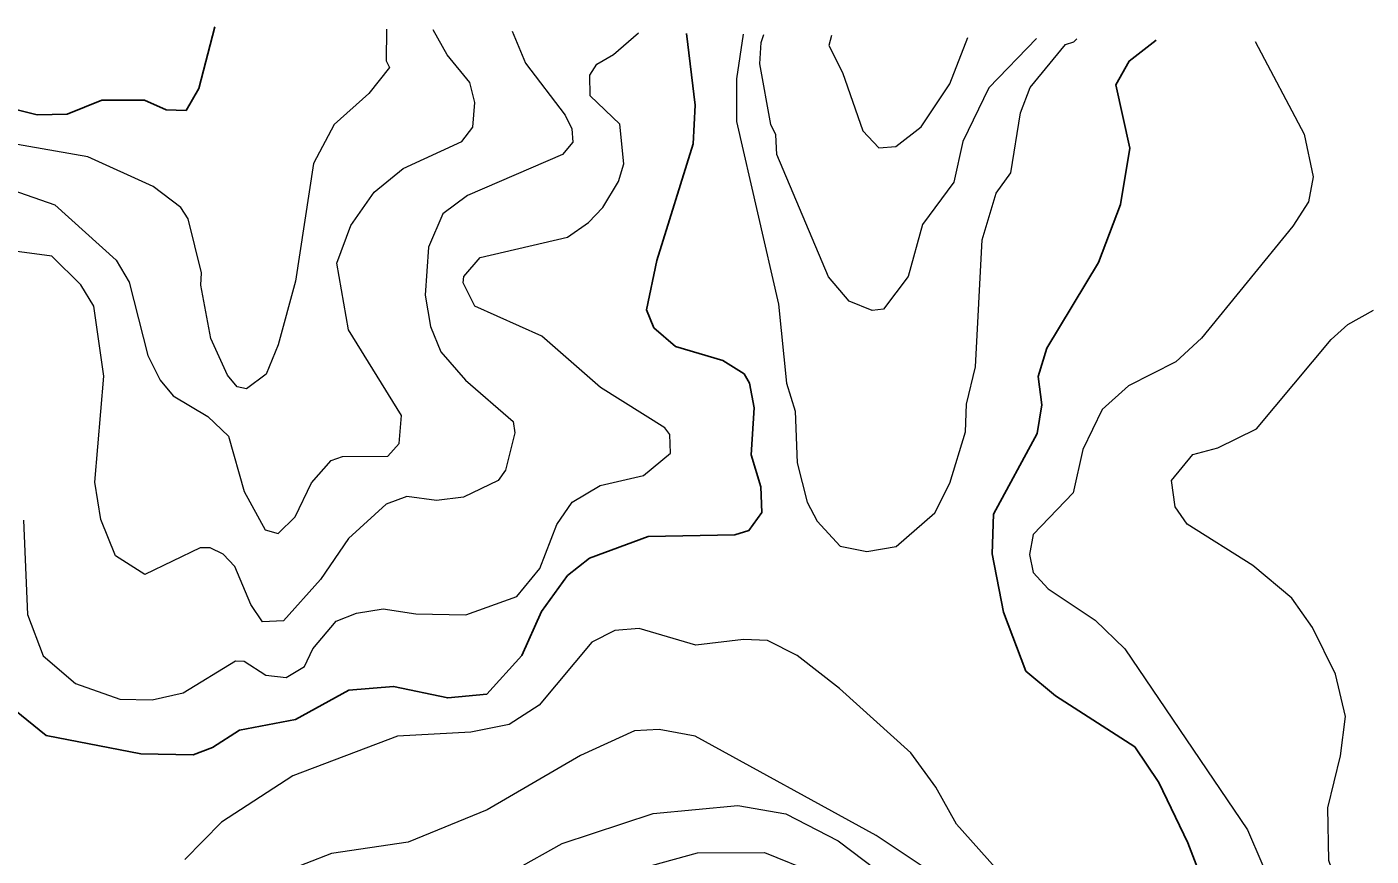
# Model space of a CAD drawing. Extents: x 673.6 to 698.9, y 7012 to 7040.1.
# Drawn here: x 677.834 to 678.962, y 7039.296 to 7039.992 of the extents above; entities that cross this region are included whole.
import ezdxf

# ---------------------------------------------------------------- set-up
doc = ezdxf.new("R2010")
doc.units = 0
doc.header["$LTSCALE"] = 0.032
doc.layers.add('1', color=7, linetype='Continuous', lineweight=25)
doc.layers.add('2', color=7, linetype='Continuous', lineweight=13)

msp = doc.modelspace()

# ---------------------------------------------------------------- linework, layer by layer
at = {"layer": '1'}
for points in [[(678.3879, 7039.9866), (678.3953, 7039.9264), (678.3936, 7039.894), (678.3631, 7039.7958), (678.3543, 7039.7546), (678.3604, 7039.7395), (678.3787, 7039.7238), (678.4183, 7039.7119), (678.4362, 7039.7007), (678.4409, 7039.6929), (678.4446, 7039.6721), (678.4423, 7039.6327), (678.4504, 7039.606), (678.4512, 7039.5842), (678.4403, 7039.5691), (678.4286, 7039.5655), (678.3559, 7039.5642), (678.3066, 7039.5459), (678.2881, 7039.5315), (678.2662, 7039.5013), (678.2497, 7039.4643), (678.2203, 7039.4318), (678.1876, 7039.4286), (678.1422, 7039.4383), (678.1047, 7039.435), (678.06, 7039.4105), (678.0128, 7039.4014), (677.9901, 7039.3869), (677.9741, 7039.3807), (677.9302, 7039.3817), (677.8506, 7039.397), (677.8242, 7039.4187)], [(677.8683, 7039.9189), (677.8973, 7039.9306), (677.9332, 7039.9306), (677.9513, 7039.9225), (677.9681, 7039.9218), (677.9789, 7039.9404), (677.9921, 7039.9921)], [(678.8262, 7039.261), (678.8086, 7039.3068), (678.7842, 7039.3575), (678.764, 7039.3875), (678.6974, 7039.4304), (678.6726, 7039.4512), (678.6539, 7039.5007), (678.6444, 7039.5497), (678.6455, 7039.5829), (678.6822, 7039.6507), (678.6861, 7039.6746), (678.6831, 7039.6984), (678.6902, 7039.7223), (678.7335, 7039.7942), (678.752, 7039.843), (678.76, 7039.8903), (678.7481, 7039.9433), (678.7594, 7039.9633), (678.782, 7039.981)], [(677.6944, 7039.9377), (677.7498, 7039.9478), (677.7853, 7039.9413), (677.8197, 7039.9241), (677.8431, 7039.9183), (677.8683, 7039.9189)]]:
    msp.add_lwpolyline(points, dxfattribs=at)
at = {"layer": '2'}
for points in [[(678.2418, 7039.9886), (678.2528, 7039.9617), (678.2862, 7039.9179), (678.2918, 7039.9064), (678.2925, 7039.8953), (678.2838, 7039.8849), (678.2041, 7039.8506), (678.1834, 7039.8352), (678.1716, 7039.807), (678.1686, 7039.7667), (678.1731, 7039.7405), (678.1819, 7039.7192), (678.2025, 7039.6953), (678.2425, 7039.6606), (678.244, 7039.6513), (678.2361, 7039.6199), (678.2299, 7039.6113), (678.2008, 7039.5973), (678.1781, 7039.5945), (678.1533, 7039.5978), (678.1359, 7039.5912), (678.1044, 7039.5624), (678.0809, 7039.5281), (678.0498, 7039.4933), (678.0323, 7039.4924), (678.0225, 7039.5071), (678.0089, 7039.5389), (677.9992, 7039.5492), (677.9884, 7039.5547), (677.9798, 7039.5547), (677.9334, 7039.5323), (677.9089, 7039.5479), (677.8965, 7039.5784), (677.8916, 7039.6097), (677.899, 7039.6989), (677.8907, 7039.7575), (677.8798, 7039.7755), (677.8555, 7039.7996), (677.8028, 7039.8065)], [(678.1363, 7039.9901), (678.136, 7039.9637), (678.1387, 7039.9579), (678.1215, 7039.9361), (678.0923, 7039.9102), (678.0751, 7039.8774), (678.06, 7039.7786), (678.0454, 7039.725), (678.0353, 7039.7006), (678.0189, 7039.6882), (678.011, 7039.6899), (678.0029, 7039.6997), (677.9888, 7039.7303), (677.9804, 7039.7752), (677.981, 7039.7855), (677.9697, 7039.8308), (677.9636, 7039.8403), (677.9405, 7039.858), (677.8855, 7039.8829), (677.8201, 7039.8944)], [(677.8316, 7039.578), (677.8351, 7039.4988), (677.8482, 7039.4639), (677.8754, 7039.4408), (677.9125, 7039.4276), (677.9395, 7039.4269), (677.9657, 7039.433), (678.0095, 7039.4597), (678.0167, 7039.4595), (678.0351, 7039.4476), (678.0521, 7039.4458), (678.0674, 7039.455), (678.0743, 7039.4697), (678.0939, 7039.4932), (678.111, 7039.4999), (678.1334, 7039.5033), (678.1608, 7039.4992), (678.2029, 7039.4984), (678.2456, 7039.5139), (678.2648, 7039.5372), (678.2792, 7039.5743), (678.292, 7039.593), (678.3155, 7039.607), (678.3519, 7039.6155), (678.3746, 7039.6341), (678.3739, 7039.6499), (678.3697, 7039.6553), (678.3158, 7039.6894), (678.2666, 7039.7323), (678.2103, 7039.7576), (678.2005, 7039.7771), (678.201, 7039.7825), (678.2149, 7039.7983), (678.288, 7039.8154), (678.3058, 7039.8277), (678.3176, 7039.8403), (678.3309, 7039.8623), (678.3353, 7039.8772), (678.332, 7039.9105), (678.307, 7039.9342), (678.3067, 7039.9516), (678.3126, 7039.9609), (678.3266, 7039.9689), (678.3476, 7039.9871)], [(677.8579, 7039.8426), (677.9094, 7039.7961), (677.9202, 7039.7776), (677.936, 7039.7161), (677.9463, 7039.6954), (677.9572, 7039.6824), (677.9864, 7039.6649), (678.0036, 7039.6485), (678.0168, 7039.602), (678.0343, 7039.5698), (678.0454, 7039.5668), (678.0596, 7039.5807), (678.0734, 7039.6092), (678.0898, 7039.6281), (678.0992, 7039.6313), (678.1374, 7039.6315), (678.1468, 7039.6423), (678.1487, 7039.6658), (678.1044, 7039.7378), (678.0945, 7039.7938), (678.1064, 7039.8252), (678.126, 7039.8534), (678.1502, 7039.8733), (678.1994, 7039.8959), (678.2088, 7039.908), (678.2103, 7039.9285), (678.2062, 7039.9453), (678.1871, 7039.9686), (678.1755, 7039.9895)], [(678.4356, 7039.9859), (678.4299, 7039.9486), (678.4299, 7039.9126), (678.4651, 7039.7592), (678.4718, 7039.6928), (678.4792, 7039.6694), (678.4809, 7039.6261), (678.4891, 7039.5929), (678.4975, 7039.5771), (678.517, 7039.556), (678.5392, 7039.5517), (678.5639, 7039.5557), (678.5962, 7039.584), (678.6089, 7039.6089), (678.6221, 7039.6521), (678.623, 7039.6754), (678.6303, 7039.7066), (678.636, 7039.8134), (678.6477, 7039.8524), (678.6602, 7039.8696), (678.6681, 7039.9199), (678.6764, 7039.9413), (678.7058, 7039.9772), (678.7129, 7039.9794), (678.7155, 7039.982)], [(678.6816, 7039.9824), (678.6417, 7039.9409), (678.6199, 7039.8959), (678.6122, 7039.8616), (678.586, 7039.8262), (678.5738, 7039.7825), (678.5531, 7039.755), (678.5438, 7039.754), (678.5243, 7039.7619), (678.5072, 7039.7823), (678.4636, 7039.8849), (678.4628, 7039.9015), (678.4587, 7039.91), (678.4496, 7039.9611), (678.4506, 7039.979), (678.4528, 7039.9857)], [(678.5095, 7039.9849), (678.5074, 7039.9765), (678.5189, 7039.9537), (678.536, 7039.9047), (678.5494, 7039.8904), (678.5635, 7039.8916), (678.5848, 7039.9082), (678.6089, 7039.9442), (678.6239, 7039.9833)], [(678.865, 7039.9798), (678.9063, 7039.9021), (678.9138, 7039.8663), (678.9097, 7039.8452), (678.8968, 7039.8248), (678.8199, 7039.7306), (678.7986, 7039.7108), (678.7589, 7039.6908), (678.7368, 7039.6708), (678.7205, 7039.6371), (678.7123, 7039.6008), (678.6789, 7039.5657), (678.6756, 7039.549), (678.6789, 7039.5338), (678.6914, 7039.5202), (678.7309, 7039.4938), (678.7558, 7039.4698), (678.8586, 7039.3178), (678.8828, 7039.2619)], [(677.59, 7039.8188), (677.6412, 7039.8428), (677.6906, 7039.8599), (677.7454, 7039.8688), (677.8039, 7039.8615), (677.8579, 7039.8426)], [(678.964, 7039.1853), (678.927, 7039.2921), (678.9261, 7039.3364), (678.9367, 7039.3801), (678.9408, 7039.413), (678.9326, 7039.4485), (678.9132, 7039.4877), (678.8957, 7039.5123), (678.8631, 7039.5399), (678.8081, 7039.5745), (678.798, 7039.589), (678.7948, 7039.6113), (678.8128, 7039.633), (678.8337, 7039.6385), (678.8663, 7039.6546), (678.9289, 7039.7295), (678.9429, 7039.7423), (678.9643, 7039.7542)], [(678.6473, 7039.2858), (678.6144, 7039.3227), (678.5971, 7039.3536), (678.5761, 7039.3824), (678.5164, 7039.4365), (678.4809, 7039.4643), (678.4559, 7039.4769), (678.4357, 7039.4778), (678.3959, 7039.4729), (678.3481, 7039.4868), (678.3279, 7039.4851), (678.3086, 7039.4755), (678.2644, 7039.4225), (678.2392, 7039.4062), (678.2071, 7039.3998), (678.1455, 7039.3964), (678.0575, 7039.3631), (677.9979, 7039.3244), (677.9671, 7039.2928)], [(678.6124, 7039.2695), (678.5472, 7039.313), (678.3953, 7039.3964), (678.3649, 7039.402), (678.3442, 7039.4011), (678.299, 7039.3804), (678.2208, 7039.3347), (678.1543, 7039.3074), (678.09, 7039.2979), (678.0469, 7039.2813)], [(678.2436, 7039.284), (678.2837, 7039.3065), (678.3599, 7039.3317), (678.4311, 7039.3382), (678.4712, 7039.3314), (678.5153, 7039.3085), (678.6199, 7039.2294)], [(678.3587, 7039.288), (678.3971, 7039.2986), (678.4535, 7039.2988), (678.4962, 7039.2814)]]:
    msp.add_lwpolyline(points, dxfattribs=at)

doc.saveas('drawing.dxf')
